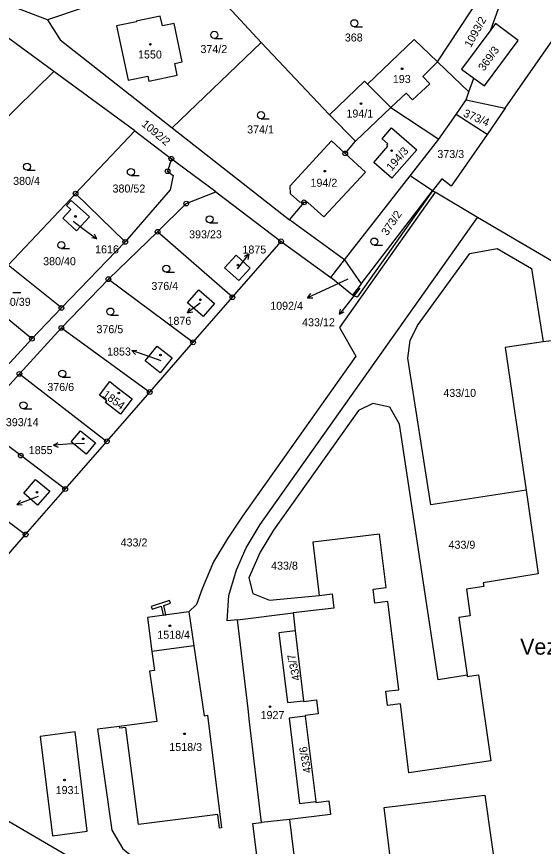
# Model space of a CAD drawing. Extents: x -680203 to -673936, y -1102717 to -1093650.
# Drawn here: x -679803 to -679691.1, y -1098047.4 to -1097871.2 of the extents above; entities that cross this region are included whole.
import ezdxf

# ---------------------------------------------------------------- set-up
doc = ezdxf.new("R2010")
doc.units = 0
for name, color, linetype in [('SOxx02xx_Koleje_param další_Popis10', 7, 'Continuous'), ('SOxx02xx_Staničení_Popis10', 7, 'Continuous'), ('SOxxxxxx_Koleje_hlavní_body_Popis10', 7, 'Continuous'), ('SOxxxxxx_Koleje_LN_parametry_Popis10', 7, 'Continuous'), ('SOxxxxxx_Koleje_param další_Popis10', 7, 'Continuous'), ('SOxxxxxx_Osa_bod_P', 7, 'Continuous'), ('SOxxxxxx_Staničení_Popis10', 7, 'Continuous'), ('x_prac', 7, 'Continuous')]:
    doc.layers.add(name, color=color, linetype=linetype)

msp = doc.modelspace()

# ---------------------------------------------------------------- linework, layer by layer
at = {"layer": 'SOxx02xx_Koleje_param další_Popis10'}
for centre, radius in [((-679733.18, -1097900.23), 0.5), ((-679770.1, -1097901.36), 0.5), ((-679770.1, -1097901.36), 0.0303), ((-679733.18, -1097900.23), 0.0303), ((-679770.9, -1097904.02), 0.5), ((-679770.9, -1097904.02), 0.0303), ((-679790.42, -1097908.77), 0.5), ((-679790.42, -1097908.77), 0.0303), ((-679766.95, -1097910.89), 0.5), ((-679741.93, -1097910.62), 0.5), ((-679741.93, -1097910.62), 0.0303), ((-679766.95, -1097910.89), 0.0303), ((-679773.01, -1097916.88), 0.5), ((-679773.01, -1097916.88), 0.0303), ((-679779.9, -1097919.01), 0.5), ((-679779.9, -1097919.01), 0.0303), ((-679746.79, -1097918.9), 0.5), ((-679746.79, -1097918.9), 0.0303), ((-679783.47, -1097926.93), 0.5), ((-679783.47, -1097926.93), 0.0303), ((-679757.13, -1097930.77), 0.5), ((-679757.13, -1097930.77), 0.0303), ((-679793.42, -1097933.03), 0.5), ((-679793.42, -1097933.03), 0.0303), ((-679793.45, -1097937.29), 0.5), ((-679793.45, -1097937.29), 0.0303), ((-679799.71, -1097939.57), 0.5), ((-679799.71, -1097939.57), 0.0303), ((-679765.48, -1097940.34), 0.5), ((-679765.48, -1097940.34), 0.0303), ((-679802.34, -1097947.03), 0.5), ((-679802.34, -1097947.03), 0.0303), ((-679774.67, -1097950.89), 0.5), ((-679774.67, -1097950.89), 0.0303), ((-679783.79, -1097961.36), 0.5), ((-679783.79, -1097961.36), 0.0303), ((-679802.08, -1097964.39), 0.5), ((-679802.08, -1097964.39), 0.0303), ((-679792.64, -1097971.5), 0.5), ((-679792.64, -1097971.5), 0.0303), ((-679801.03, -1097981.14), 0.5), ((-679801.03, -1097981.14), 0.0303)]:
    msp.add_circle(centre, radius, dxfattribs=at)
at = {"layer": 'SOxx02xx_Staničení_Popis10'}
for p, q in [((-679790.95, -1097914.6), (-679788.31, -1097916.58)), ((-679788.31, -1097916.58), (-679785.91, -1097918.39)), ((-679785.91, -1097918.39), (-679786.41, -1097917.38)), ((-679785.91, -1097918.39), (-679787.01, -1097918.18)), ((-679755.47, -1097924.01), (-679753.62, -1097921.65)), ((-679753.62, -1097921.65), (-679754.63, -1097922.13)), ((-679753.62, -1097921.65), (-679753.84, -1097922.74)), ((-679756.05, -1097924.74), (-679755.47, -1097924.01)), ((-679732.61, -1097926.95), (-679738.45, -1097929.61)), ((-679738.45, -1097929.61), (-679741.17, -1097930.88)), ((-679741.17, -1097930.88), (-679740.47, -1097930)), ((-679730.05, -1097928.82), (-679732.55, -1097932)), ((-679741.17, -1097930.88), (-679740.05, -1097930.91)), ((-679764.26, -1097932.25), (-679766.66, -1097934.06)), ((-679766.66, -1097934.06), (-679766.16, -1097933.05)), ((-679764, -1097932.05), (-679764.26, -1097932.25)), ((-679732.55, -1097932), (-679734.4, -1097934.36)), ((-679734.4, -1097934.36), (-679734.18, -1097933.27)), ((-679766.66, -1097934.06), (-679765.56, -1097933.85)), ((-679734.4, -1097934.36), (-679733.39, -1097933.88)), ((-679778.52, -1097942.11), (-679777.41, -1097941.97)), ((-679775.68, -1097943.09), (-679778.52, -1097942.11)), ((-679778.52, -1097942.11), (-679777.73, -1097942.91)), ((-679772.24, -1097944.3), (-679775.68, -1097943.09)), ((-679795.14, -1097962.14), (-679794.16, -1097961.58)), ((-679792.14, -1097961.98), (-679795.14, -1097962.14)), ((-679795.14, -1097962.14), (-679794.11, -1097962.58)), ((-679788.52, -1097961.79), (-679792.14, -1097961.98)), ((-679800.05, -1097973.71), (-679802.87, -1097974.74)), ((-679802.87, -1097974.74), (-679802.1, -1097973.92)), ((-679798.35, -1097973.1), (-679800.05, -1097973.71)), ((-679802.87, -1097974.74), (-679801.76, -1097974.86))]:
    msp.add_line(p, q, dxfattribs=at)
at = {"layer": 'SOxxxxxx_Koleje_hlavní_body_Popis10'}
for p, q in [((-679731.26, -1097873.34), (-679729.51, -1097873.34)), ((-679760.97, -1097875.8), (-679759.22, -1097875.8)), ((-679751.06, -1097892.86), (-679749.31, -1097892.86)), ((-679800.74, -1097903.79), (-679798.99, -1097903.79)), ((-679778.69, -1097904.93), (-679776.94, -1097904.93)), ((-679761.97, -1097914.97), (-679760.22, -1097914.97)), ((-679793.45, -1097920.44), (-679791.7, -1097920.44)), ((-679727.02, -1097919.7), (-679725.27, -1097919.7)), ((-679771.17, -1097925.45), (-679769.42, -1097925.45)), ((-679803.78, -1097929.79), (-679802.03, -1097929.79)), ((-679783.04, -1097934.56), (-679781.29, -1097934.56)), ((-679793.27, -1097947.74), (-679791.52, -1097947.74)), ((-679801.49, -1097954.45), (-679799.74, -1097954.45))]:
    msp.add_line(p, q, dxfattribs=at)
for centre in [(-679731.26, -1097872.59), (-679760.97, -1097875.05), (-679751.06, -1097892.11), (-679800.74, -1097903.04), (-679778.69, -1097904.18), (-679761.97, -1097914.22), (-679793.45, -1097919.69), (-679727.02, -1097918.95), (-679771.17, -1097924.7), (-679783.04, -1097933.81), (-679793.27, -1097946.99), (-679801.49, -1097953.7)]:
    msp.add_circle(centre, 0.75, dxfattribs=at)
at = {"layer": 'SOxxxxxx_Koleje_LN_parametry_Popis10'}
msp.add_lwpolyline([(-679774.36, -1097996.4), (-679774.17, -1097996.97), (-679772.27, -1097996.36), (-679771.84, -1097998.3), (-679771.24, -1097998.22), (-679771.7, -1097996.18), (-679770.3, -1097995.73), (-679770.49, -1097995.16)], close=True, dxfattribs=at)
at = {"layer": 'SOxxxxxx_Koleje_param další_Popis10'}
for centre in [(-679774.56, -1097877.06), (-679721.1, -1097882.27), (-679729.85, -1097889.65), (-679723.33, -1097899.64), (-679737.52, -1097904), (-679790.46, -1097913.62), (-679755.96, -1097923.95), (-679763.93, -1097931.31), (-679772.41, -1097943.04), (-679781.25, -1097951.11), (-679788.82, -1097960.83), (-679798.63, -1097972.16), (-679770.41, -1098000.52), (-679749.16, -1098017.7), (-679767.31, -1098023.46), (-679792.78, -1098033.26)]:
    msp.add_circle(centre, 0.175, dxfattribs=at)
at = {"layer": 'SOxxxxxx_Staničení_Popis10'}
for p, q in [((-679713.59, -1097880.81), (-679716.73, -1097883.93)), ((-679716.73, -1097883.93), (-679715.24, -1097885.43)), ((-679715.24, -1097885.43), (-679718.89, -1097888.87)), ((-679720.24, -1097887.44), (-679723.48, -1097890.5)), ((-679718.89, -1097888.87), (-679720.24, -1097887.44)), ((-679723.48, -1097890.5), (-679731.01, -1097897.65))]:
    msp.add_line(p, q, dxfattribs=at)
at = {"layer": 'x_prac'}
for p, q in [((-679702.25, -1097873.99), (-679696.04, -1097856.44)), ((-679699.2, -1097890.64), (-679675.81, -1097856.96)), ((-679762.62, -1097864.17), (-679751.01, -1097876.69)), ((-679796.39, -1097871.9), (-679808.71, -1097867.17)), ((-679795.02, -1097882.86), (-679805.48, -1097875.2)), ((-679751.01, -1097876.69), (-679769.94, -1097894.79)), ((-679751.01, -1097876.69), (-679736.51, -1097892.02)), ((-679706.93, -1097887.19), (-679713.59, -1097880.81)), ((-679808.78, -1097896.3), (-679795.02, -1097882.86)), ((-679777.83, -1097895.44), (-679795.02, -1097882.86)), ((-679706.93, -1097887.19), (-679705.88, -1097884.24)), ((-679707.53, -1097888.89), (-679706.93, -1097887.19)), ((-679709.65, -1097891.94), (-679707.53, -1097888.89)), ((-679707.53, -1097888.89), (-679699.2, -1097890.64)), ((-679699.2, -1097890.64), (-679703.08, -1097896.23)), ((-679713.33, -1097897.23), (-679709.65, -1097891.94)), ((-679703.08, -1097896.23), (-679709.65, -1097891.94)), ((-679769.94, -1097894.79), (-679745.04, -1097914.31)), ((-679790.42, -1097908.77), (-679777.83, -1097895.44)), ((-679777.83, -1097895.44), (-679770.1, -1097901.36)), ((-679719.4, -1097905.02), (-679713.33, -1097897.23)), ((-679733.32, -1097922.86), (-679719.4, -1097905.02)), ((-679714.65, -1097908.19), (-679719.4, -1097905.02)), ((-679779.9, -1097919.01), (-679790.42, -1097908.77)), ((-679760.68, -1097908.42), (-679746.79, -1097918.9)), ((-679714.65, -1097908.19), (-679730.67, -1097930.76)), ((-679729.81, -1097927.94), (-679714.65, -1097908.19)), ((-679714.65, -1097908.19), (-679714.06, -1097908.49)), ((-679705.12, -1097913.82), (-679714.06, -1097908.49)), ((-679745.04, -1097914.31), (-679741.93, -1097910.62)), ((-679686.02, -1097925.04), (-679705.12, -1097913.82)), ((-679733.32, -1097922.86), (-679745.04, -1097914.31)), ((-679783.47, -1097926.93), (-679773.01, -1097916.88)), ((-679757.13, -1097930.77), (-679773.01, -1097916.88)), ((-679779.9, -1097919.01), (-679793.42, -1097933.03)), ((-679757.13, -1097930.77), (-679746.79, -1097918.9)), ((-679746.79, -1097918.9), (-679736.21, -1097926.58)), ((-679799.71, -1097939.57), (-679821.56, -1097921.81)), ((-679736.21, -1097926.58), (-679733.32, -1097922.86)), ((-679733.32, -1097922.86), (-679729.81, -1097927.94)), ((-679793.42, -1097933.03), (-679804.75, -1097923.96)), ((-679793.45, -1097937.29), (-679783.47, -1097926.93)), ((-679783.47, -1097926.93), (-679765.48, -1097940.34)), ((-679731.62, -1097930.34), (-679736.21, -1097926.58)), ((-679729.81, -1097927.94), (-679731.62, -1097930.34)), ((-679765.48, -1097940.34), (-679757.13, -1097930.77)), ((-679730.67, -1097930.76), (-679731.62, -1097930.34)), ((-679793.42, -1097933.03), (-679799.71, -1097939.57)), ((-679802.34, -1097947.03), (-679793.45, -1097937.29)), ((-679793.45, -1097937.29), (-679774.67, -1097950.89)), ((-679799.71, -1097939.57), (-679805.89, -1097946.32)), ((-679774.67, -1097950.89), (-679765.48, -1097940.34)), ((-679688.79, -1097939.92), (-679691.18, -1097940.23)), ((-679811.58, -1097957.23), (-679802.34, -1097947.03)), ((-679802.34, -1097947.03), (-679783.79, -1097961.36)), ((-679783.79, -1097961.36), (-679774.67, -1097950.89)), ((-679792.64, -1097971.5), (-679783.79, -1097961.36)), ((-679801.03, -1097981.14), (-679792.64, -1097971.5)), ((-679809.13, -1097990.43), (-679801.03, -1097981.14)), ((-679766.36, -1097997.56), (-679765.35, -1098004.77)), ((-679756.08, -1097999.24), (-679744.27, -1097997.8)), ((-679744.27, -1097997.8), (-679743.82, -1098001.62)), ((-679743.82, -1098001.62), (-679742.06, -1098016.42)), ((-679765.35, -1098004.77), (-679774.22, -1098006)), ((-679741.66, -1098019.7), (-679739.45, -1098037.85)), ((-679744.99, -1098041.66), (-679750.94, -1098042.32))]:
    msp.add_line(p, q, dxfattribs=at)
for points in [[(-679713.59, -1097880.81), (-679704.1, -1097866.32), (-679701.58, -1097856.61)], [(-679762.62, -1097864.17), (-679788.63, -1097869.23), (-679796.39, -1097871.9)], [(-679796.39, -1097871.9), (-679793.73, -1097876.14), (-679769.94, -1097894.79)], [(-679771.97, -1097873.15), (-679772.44, -1097871.08), (-679777.57, -1097872.12), (-679777.53, -1097872.27), (-679781.72, -1097873.12), (-679779.3, -1097884.7), (-679775.07, -1097883.81), (-679774.85, -1097884.89), (-679768.83, -1097883.61), (-679769.38, -1097881.11), (-679767.81, -1097880.78), (-679769.52, -1097872.65), (-679771.97, -1097873.15)], [(-679705.88, -1097884.24), (-679703.65, -1097885.91), (-679696.5, -1097876.23), (-679701.27, -1097872.67), (-679702.25, -1097873.99)], [(-679702.25, -1097873.99), (-679708.47, -1097882.31), (-679705.88, -1097884.24)], [(-679713.59, -1097880.81), (-679718.53, -1097876.07), (-679728.48, -1097885.55)], [(-679736.51, -1097892.02), (-679729.09, -1097884.91), (-679728.48, -1097885.55)], [(-679728.48, -1097885.55), (-679723.48, -1097890.5), (-679713.33, -1097897.23)], [(-679733.18, -1097900.23), (-679731.01, -1097897.65), (-679736.51, -1097892.02)], [(-679727.13, -1097902.14), (-679724.11, -1097898.69), (-679724.38, -1097898.45), (-679724.15, -1097898.19), (-679725.37, -1097897.12), (-679723.33, -1097894.8), (-679718.01, -1097899.47), (-679723.31, -1097905.5), (-679727.13, -1097902.14)], [(-679703.08, -1097896.23), (-679710.67, -1097907.16), (-679712.65, -1097905.62), (-679714.65, -1097908.19)], [(-679741.93, -1097910.62), (-679742.84, -1097910.61), (-679744.82, -1097908.8), (-679744.89, -1097907.08), (-679736.07, -1097897.55), (-679733.18, -1097900.23)], [(-679770.1, -1097901.36), (-679770.9, -1097904.02), (-679769.7, -1097904.91), (-679770.34, -1097907.97), (-679779.9, -1097919.01)], [(-679760.68, -1097908.42), (-679768.76, -1097902.39), (-679770.1, -1097901.36)], [(-679733.18, -1097900.23), (-679728.9, -1097904.2), (-679737.76, -1097913.72), (-679741.09, -1097910.63), (-679741.93, -1097910.62)], [(-679804.75, -1097923.96), (-679791.54, -1097909.96), (-679790.42, -1097908.77)], [(-679773.01, -1097916.88), (-679766.95, -1097910.89), (-679760.68, -1097908.42)], [(-679714.06, -1097908.49), (-679734.41, -1097937.21), (-679730.95, -1097943.25), (-679754.99, -1097977.27), (-679758.28, -1097982.16), (-679761.16, -1097986.94), (-679763.56, -1097992.65), (-679764.74, -1097996), (-679766.36, -1097997.56)], [(-679790.2, -1097916.7), (-679787.49, -1097913.73), (-679791.36, -1097910.22), (-679792.38, -1097911.32), (-679791.47, -1097912.15), (-679793.17, -1097914), (-679790.2, -1097916.7)], [(-679756.08, -1097999.24), (-679758.22, -1097999.5), (-679757.87, -1097994.11), (-679756.24, -1097988.62), (-679754.19, -1097983.97), (-679751.27, -1097979.05), (-679705.12, -1097913.82)], [(-679694.79, -1097971.74), (-679715.04, -1097974.84), (-679719.88, -1097943.67), (-679719.4, -1097939.96), (-679717.81, -1097936.8), (-679706.71, -1097921.45), (-679700.91, -1097920.41), (-679693.61, -1097924.65), (-679691.18, -1097940.23)], [(-679753.37, -1097924.56), (-679755.79, -1097927.22), (-679758.78, -1097924.52), (-679756.35, -1097921.86), (-679753.37, -1097924.56)], [(-679764.27, -1097929.16), (-679760.91, -1097932.1), (-679763.32, -1097934.86), (-679766.68, -1097931.92), (-679764.27, -1097929.16)], [(-679691.18, -1097940.23), (-679699.23, -1097941.43), (-679694.79, -1097971.74)], [(-679772.47, -1097946.79), (-679775.63, -1097944.25), (-679773.11, -1097941.12), (-679769.95, -1097943.65), (-679772.47, -1097946.79)], [(-679778.41, -1097952.33), (-679780.91, -1097955.57), (-679784.07, -1097953.13), (-679783.8, -1097952.78), (-679785.37, -1097951.53), (-679783.17, -1097948.67), (-679781.58, -1097949.91), (-679778.41, -1097952.33)], [(-679707.31, -1098011.01), (-679713.45, -1098011.98), (-679721.67, -1097957.71), (-679723.7, -1097954.11), (-679727.35, -1097953.34), (-679730.37, -1097954.84), (-679748.42, -1097980.22), (-679751.24, -1097984.9), (-679753.68, -1097990.33), (-679752.78, -1097993.65), (-679749.29, -1097995.09), (-679738.69, -1097994.1)], [(-679792.64, -1097971.5), (-679802.08, -1097964.39), (-679810.51, -1097958.05), (-679811.58, -1097957.23)], [(-679789.4, -1097959.12), (-679786.22, -1097961.68), (-679788.15, -1097964.08), (-679791.38, -1097961.48), (-679789.4, -1097959.12)], [(-679820.6, -1097966.69), (-679819.79, -1097967.29), (-679811.05, -1097973.74), (-679801.03, -1097981.14)], [(-679795.93, -1097971.91), (-679798.52, -1097974.88), (-679801.45, -1097972.33), (-679798.92, -1097969.43), (-679795.93, -1097971.91)], [(-679694.79, -1097971.74), (-679692.26, -1097989.52), (-679703.88, -1097991.39), (-679703.77, -1097992.17), (-679707.42, -1097992.72), (-679706.66, -1097998.43), (-679709.05, -1097998.77), (-679707.31, -1098011.01)], [(-679707.31, -1098011.01), (-679707.27, -1098011.3), (-679704.86, -1098010.92), (-679702.25, -1098029.16), (-679719.69, -1098031.76), (-679721.48, -1098017.08), (-679724.19, -1098017.41), (-679724.55, -1098014.43), (-679721.84, -1098014.1), (-679724.14, -1097995.36), (-679726.91, -1097995.7), (-679727.28, -1097992.72), (-679724.5, -1097992.36), (-679725.88, -1097981.07), (-679740.07, -1097982.8), (-679738.69, -1097994.1)], [(-679738.69, -1097994.1), (-679735.98, -1097993.77), (-679735.61, -1097996.77), (-679744.27, -1097997.8)], [(-679570.04, -1097995.86), (-679560.66, -1098032.02), (-679613.41, -1098121.68), (-679650.57, -1098131.31), (-679651.63, -1098131.58), (-679744.52, -1098077.25), (-679829.98, -1098027.27)], [(-679766.36, -1097997.56), (-679775.16, -1097998.74), (-679774.22, -1098006)], [(-679750.94, -1098042.32), (-679751.29, -1098039.4), (-679753.49, -1098020.91), (-679753.81, -1098018.16), (-679756.08, -1097999.24)], [(-679743.82, -1098001.62), (-679747.29, -1098002.05), (-679745.47, -1098016.83), (-679742.06, -1098016.42)], [(-679765.35, -1098004.77), (-679763.16, -1098019.62), (-679762.39, -1098019.52), (-679759.44, -1098043.42), (-679759.88, -1098043.47), (-679760.25, -1098040.6), (-679777.08, -1098042.69), (-679779.75, -1098022.09), (-679781.06, -1098022.26), (-679781.11, -1098021.89)], [(-679774.22, -1098006), (-679773.7, -1098010.02), (-679774.77, -1098010.16), (-679773.19, -1098020.87), (-679781.11, -1098021.89)], [(-679669.69, -1098011.56), (-679665.98, -1098013.48), (-679664.55, -1098016.77), (-679656.46, -1098071.94), (-679657.62, -1098078.28), (-679660.63, -1098083.23), (-679664.28, -1098086.26), (-679695.25, -1098090.66), (-679699.28, -1098090.33), (-679707.54, -1098088.22), (-679711.96, -1098085.94), (-679744.84, -1098064.04), (-679748.59, -1098060.46), (-679750.94, -1098056.07), (-679751.84, -1098050.36), (-679752.83, -1098042.53), (-679750.94, -1098042.32)], [(-679744.99, -1098041.66), (-679742.74, -1098060.15), (-679734.2, -1098059.11), (-679733.76, -1098062.74), (-679724.77, -1098061.64), (-679725.21, -1098058), (-679722.66, -1098057.69), (-679724.94, -1098039.1), (-679703.53, -1098036.49), (-679696.85, -1098083.89), (-679693.45, -1098083.4), (-679692.91, -1098087.12), (-679689.93, -1098086.76), (-679690.48, -1098082.97), (-679678.38, -1098081.21), (-679683.32, -1098045.57), (-679681.81, -1098045.34), (-679680.92, -1098051.21), (-679661.88, -1098048.4), (-679666.57, -1098016.87), (-679667.07, -1098016.96), (-679667.23, -1098015.52), (-679669.08, -1098015.79), (-679669.69, -1098011.56)], [(-679742.06, -1098016.42), (-679742.04, -1098016.6), (-679739.31, -1098016.27), (-679738.95, -1098019.23), (-679741.68, -1098019.57), (-679741.66, -1098019.7)], [(-679741.66, -1098019.7), (-679745.06, -1098020.12), (-679742.86, -1098038.25), (-679739.45, -1098037.85)], [(-679797.94, -1098024), (-679795.32, -1098045.09), (-679787.95, -1098044.12), (-679790.53, -1098023.04), (-679797.94, -1098024)], [(-679781.11, -1098021.89), (-679785.8, -1098022.5), (-679782.74, -1098043.88), (-679780.42, -1098047.89), (-679777.04, -1098050.5), (-679771.94, -1098052.67), (-679765.46, -1098054.62), (-679759.79, -1098057.98), (-679755.57, -1098061.64), (-679712.89, -1098090.19), (-679709.08, -1098092.28), (-679702.4, -1098094.59), (-679695.99, -1098094.68), (-679649.98, -1098088.41), (-679654.18, -1098059.94)], [(-679739.45, -1098037.85), (-679739.43, -1098038.01), (-679736.67, -1098037.67), (-679736.31, -1098040.6), (-679744.99, -1098041.66)]]:
    msp.add_lwpolyline(points, dxfattribs=at)

# ---------------------------------------------------------------- texts
at = {"layer": 'SOxx02xx_Staničení_Popis10'}
msp.add_text('Veznice', height=3.4, dxfattribs=at).set_placement((-679696.05, -1098006.65))
at = {"layer": 'SOxxxxxx_Osa_bod_P'}
for s, rotation, p in [('1093/2', 61, (-679706.52, -1097877.88)), ('369/3', 54, (-679703.73, -1097882.88)), ('373/4', 337, (-679708.26, -1097892.32)), ('1092/2', 320, (-679776.55, -1097894.25)), ('194/3', 49, (-679723.34, -1097904.08)), ('373/2', 56, (-679724.26, -1097917.82)), ('1854', 324, (-679784.85, -1097951.77)), ('433/7', 102, (-679742.68, -1098011.99)), ('433/6', 100, (-679740.34, -1098031.64))]:
    msp.add_text(s, height=1.7, rotation=rotation, dxfattribs=at).set_placement(p)
for s, p in [('368', (-679733.27, -1097876.47)), ('374/2', (-679763.92, -1097878.93)), ('1550', (-679777.17, -1097880.08)), ('193', (-679723.08, -1097885.29)), ('194/1', (-679732.93, -1097892.61)), ('374/1', (-679754.01, -1097895.99)), ('373/3', (-679713.63, -1097901.21)), ('380/4', (-679803.69, -1097906.92)), ('380/52', (-679782.58, -1097908.54)), ('194/2', (-679740.56, -1097907.31)), ('393/23', (-679766.33, -1097918.26)), ('1616', (-679786.29, -1097921.45)), ('1875', (-679755.01, -1097921.49)), ('380/40', (-679797.32, -1097923.97)), ('376/4', (-679774.34, -1097929.22)), ('380/39', (-679806.92, -1097932.59)), ('1092/4', (-679749.11, -1097933.43)), ('1876', (-679770.92, -1097936.62)), ('433/12', (-679742.34, -1097936.93)), ('376/5', (-679786, -1097938.4)), ('1853', (-679783.74, -1097943.15)), ('376/6', (-679796.43, -1097950.67)), ('433/10', (-679712.36, -1097951.93)), ('393/14', (-679805.23, -1097958.14)), ('1855', (-679800.37, -1097964.07)), ('433/2', (-679780.87, -1097983.68)), ('433/9', (-679711.25, -1097984.16)), ('433/8', (-679748.92, -1097988.6)), ('1518/4', (-679773.08, -1098003.27)), ('1927', (-679751.16, -1098020.32)), ('1518/3', (-679770.53, -1098027.11)), ('1931', (-679794.66, -1098036.25))]:
    msp.add_text(s, height=1.7, dxfattribs=at).set_placement(p)

doc.saveas('drawing.dxf')
